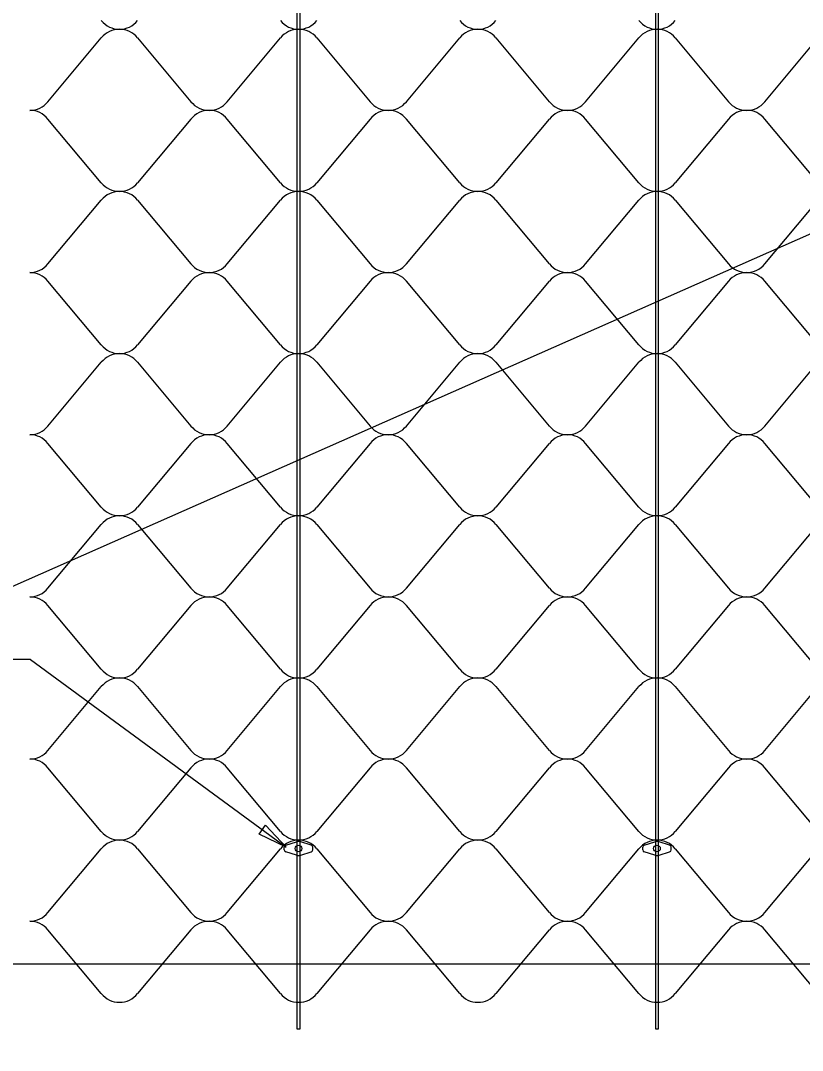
# Model space of a CAD drawing. Extents: x 638850 to 644908, y 297188 to 298900.
# Drawn here: x 641409.9 to 641508.9, y 297351.3 to 297481.6 of the extents above; entities that cross this region are included whole.
import ezdxf

# ---------------------------------------------------------------- set-up
doc = ezdxf.new("R2010")
doc.units = 0
for name, color, linetype in [('1', 7, 'Continuous'), ('4', 7, 'Continuous'), ('5', 7, 'Continuous'), ('6', 7, 'Continuous'), ('7', 7, 'Continuous')]:
    doc.layers.add(name, color=color, linetype=linetype)

msp = doc.modelspace()

# ---------------------------------------------------------------- linework, layer by layer
at = {"layer": '1'}
msp.add_line((644544.42, 298794.06), (640943.9, 297204.77), dxfattribs=at)
at = {"layer": '4'}
for points in [[(641444.93, 297354), (641444.93, 297567.51), (641445.25, 297567.51), (641445.25, 297354)], [(641490.29, 297354), (641490.29, 297567.51), (641490.61, 297567.51), (641490.61, 297354)]]:
    msp.add_lwpolyline(points, close=True, dxfattribs=at)
at = {"layer": '5'}
for p, q in [((641413.37, 297471.34), (641420.12, 297479.4)), ((641424.71, 297479.4), (641431.46, 297471.34)), ((641436.05, 297471.34), (641442.8, 297479.4)), ((641447.39, 297479.4), (641454.14, 297471.34)), ((641458.73, 297471.34), (641465.48, 297479.4)), ((641470.07, 297479.4), (641476.82, 297471.34)), ((641481.41, 297471.34), (641488.16, 297479.4)), ((641492.75, 297479.4), (641499.5, 297471.34)), ((641504.09, 297471.34), (641510.84, 297479.4)), ((641420.12, 297461.08), (641413.37, 297469.14)), ((641431.46, 297469.14), (641424.71, 297461.08)), ((641442.8, 297461.08), (641436.05, 297469.14)), ((641454.14, 297469.14), (641447.39, 297461.08)), ((641465.48, 297461.08), (641458.73, 297469.14)), ((641476.82, 297469.14), (641470.07, 297461.08)), ((641488.16, 297461.08), (641481.41, 297469.14)), ((641499.5, 297469.14), (641492.75, 297461.08)), ((641510.84, 297461.08), (641504.09, 297469.14)), ((641413.37, 297450.82), (641420.12, 297458.88)), ((641424.71, 297458.88), (641431.46, 297450.82)), ((641436.05, 297450.82), (641442.8, 297458.88)), ((641447.39, 297458.88), (641454.14, 297450.82)), ((641458.73, 297450.82), (641465.48, 297458.88)), ((641470.07, 297458.88), (641476.82, 297450.82)), ((641481.41, 297450.82), (641488.16, 297458.88)), ((641492.75, 297458.88), (641499.5, 297450.82)), ((641504.09, 297450.82), (641510.84, 297458.88)), ((641420.12, 297440.56), (641413.37, 297448.62)), ((641431.46, 297448.62), (641424.71, 297440.56)), ((641442.8, 297440.56), (641436.05, 297448.62)), ((641454.14, 297448.62), (641447.39, 297440.56)), ((641465.48, 297440.56), (641458.73, 297448.62)), ((641476.82, 297448.62), (641470.07, 297440.56)), ((641488.16, 297440.56), (641481.41, 297448.62)), ((641499.5, 297448.62), (641492.75, 297440.56)), ((641510.84, 297440.56), (641504.09, 297448.62)), ((641413.37, 297430.3), (641420.12, 297438.36)), ((641424.71, 297438.36), (641431.46, 297430.3)), ((641436.05, 297430.3), (641442.8, 297438.36)), ((641447.39, 297438.36), (641454.14, 297430.3)), ((641458.73, 297430.3), (641465.48, 297438.36)), ((641470.07, 297438.36), (641476.82, 297430.3)), ((641481.41, 297430.3), (641488.16, 297438.36)), ((641492.75, 297438.36), (641499.5, 297430.3)), ((641504.09, 297430.3), (641510.84, 297438.36)), ((641420.12, 297420.04), (641413.37, 297428.1)), ((641431.46, 297428.1), (641424.71, 297420.04)), ((641442.8, 297420.04), (641436.05, 297428.1)), ((641454.14, 297428.1), (641447.39, 297420.04)), ((641465.48, 297420.04), (641458.73, 297428.1)), ((641476.82, 297428.1), (641470.07, 297420.04)), ((641488.16, 297420.04), (641481.41, 297428.1)), ((641499.5, 297428.1), (641492.75, 297420.04)), ((641510.84, 297420.04), (641504.09, 297428.1)), ((641413.37, 297409.78), (641420.12, 297417.84)), ((641424.71, 297417.84), (641431.46, 297409.78)), ((641436.05, 297409.78), (641442.8, 297417.84)), ((641447.39, 297417.84), (641454.14, 297409.78)), ((641458.73, 297409.78), (641465.48, 297417.84)), ((641470.07, 297417.84), (641476.82, 297409.78)), ((641481.41, 297409.78), (641488.16, 297417.84)), ((641492.75, 297417.84), (641499.5, 297409.78)), ((641504.09, 297409.78), (641510.84, 297417.84)), ((641420.12, 297399.52), (641413.37, 297407.58)), ((641431.46, 297407.58), (641424.71, 297399.52)), ((641442.8, 297399.52), (641436.05, 297407.58)), ((641454.14, 297407.58), (641447.39, 297399.52)), ((641465.48, 297399.52), (641458.73, 297407.58)), ((641476.82, 297407.58), (641470.07, 297399.52)), ((641488.16, 297399.52), (641481.41, 297407.58)), ((641499.5, 297407.58), (641492.75, 297399.52)), ((641510.84, 297399.52), (641504.09, 297407.58)), ((641413.37, 297389.26), (641420.12, 297397.32)), ((641424.71, 297397.32), (641431.46, 297389.26)), ((641436.05, 297389.26), (641442.8, 297397.32)), ((641447.39, 297397.32), (641454.14, 297389.26)), ((641458.73, 297389.26), (641465.48, 297397.32)), ((641470.07, 297397.32), (641476.82, 297389.26)), ((641481.41, 297389.26), (641488.16, 297397.32)), ((641492.75, 297397.32), (641499.5, 297389.26)), ((641504.09, 297389.26), (641510.84, 297397.32)), ((641420.12, 297379), (641413.37, 297387.06)), ((641431.46, 297387.06), (641424.71, 297379)), ((641442.8, 297379), (641436.05, 297387.06)), ((641454.14, 297387.06), (641447.39, 297379)), ((641465.48, 297379), (641458.73, 297387.06)), ((641476.82, 297387.06), (641470.07, 297379)), ((641488.16, 297379), (641481.41, 297387.06)), ((641499.5, 297387.06), (641492.75, 297379)), ((641510.84, 297379), (641504.09, 297387.06)), ((641413.37, 297368.74), (641420.12, 297376.8)), ((641424.71, 297376.8), (641431.46, 297368.74)), ((641436.05, 297368.74), (641442.8, 297376.8)), ((641447.39, 297376.8), (641454.14, 297368.74)), ((641458.73, 297368.74), (641465.48, 297376.8)), ((641470.07, 297376.8), (641476.82, 297368.74)), ((641481.41, 297368.74), (641488.16, 297376.8)), ((641492.75, 297376.8), (641499.5, 297368.74)), ((641504.09, 297368.74), (641510.84, 297376.8)), ((641420.12, 297358.48), (641413.37, 297366.54)), ((641431.46, 297366.54), (641424.71, 297358.48)), ((641442.8, 297358.48), (641436.05, 297366.54)), ((641454.14, 297366.54), (641447.39, 297358.48)), ((641465.48, 297358.48), (641458.73, 297366.54)), ((641476.82, 297366.54), (641470.07, 297358.48)), ((641488.16, 297358.48), (641481.41, 297366.54)), ((641499.5, 297366.54), (641492.75, 297358.48)), ((641510.84, 297358.48), (641504.09, 297366.54))]:
    msp.add_line(p, q, dxfattribs=at)
for centre, start, end in [((641422.42, 297483.45), 218.9482, 270), ((641422.42, 297483.45), 270, 321.0518), ((641445.1, 297483.45), 218.9482, 270), ((641445.1, 297483.45), 270, 321.0518), ((641467.78, 297483.45), 218.9482, 270), ((641467.78, 297483.45), 270, 321.0518), ((641490.46, 297483.45), 218.9482, 270), ((641490.46, 297483.45), 270, 321.0518), ((641422.42, 297477.55), 90, 141.0518), ((641422.42, 297477.55), 38.9482, 90), ((641445.1, 297477.55), 90, 141.0518), ((641445.1, 297477.55), 38.9482, 90), ((641467.78, 297477.55), 90, 141.0518), ((641467.78, 297477.55), 38.9482, 90), ((641490.46, 297477.55), 90, 141.0518), ((641490.46, 297477.55), 38.9482, 90), ((641411.08, 297473.19), 270, 321.0518), ((641433.76, 297473.19), 218.9482, 270), ((641433.76, 297473.19), 270, 321.0518), ((641456.44, 297473.19), 218.9482, 270), ((641456.44, 297473.19), 270, 321.0518), ((641479.12, 297473.19), 218.9482, 270), ((641479.12, 297473.19), 270, 321.0518), ((641501.8, 297473.19), 218.9482, 270), ((641501.8, 297473.19), 270, 321.0518), ((641411.08, 297467.29), 38.9482, 90), ((641433.76, 297467.29), 90, 141.0518), ((641433.76, 297467.29), 38.9482, 90), ((641456.44, 297467.29), 90, 141.0518), ((641456.44, 297467.29), 38.9482, 90), ((641479.12, 297467.29), 90, 141.0518), ((641479.12, 297467.29), 38.9482, 90), ((641501.8, 297467.29), 90, 141.0518), ((641501.8, 297467.29), 38.9482, 90), ((641422.42, 297462.93), 218.9482, 270), ((641422.42, 297462.93), 270, 321.0518), ((641445.1, 297462.93), 218.9482, 270), ((641445.1, 297462.93), 270, 321.0518), ((641467.78, 297462.93), 218.9482, 270), ((641467.78, 297462.93), 270, 321.0518), ((641490.46, 297462.93), 218.9482, 270), ((641490.46, 297462.93), 270, 321.0518), ((641422.42, 297457.03), 90, 141.0518), ((641422.42, 297457.03), 38.9482, 90), ((641445.1, 297457.03), 90, 141.0518), ((641445.1, 297457.03), 38.9482, 90), ((641467.78, 297457.03), 90, 141.0518), ((641467.78, 297457.03), 38.9482, 90), ((641490.46, 297457.03), 90, 141.0518), ((641490.46, 297457.03), 38.9482, 90), ((641411.08, 297452.67), 270, 321.0518), ((641433.76, 297452.67), 218.9482, 270), ((641433.76, 297452.67), 270, 321.0518), ((641456.44, 297452.67), 218.9482, 270), ((641456.44, 297452.67), 270, 321.0518), ((641479.12, 297452.67), 218.9482, 270), ((641479.12, 297452.67), 270, 321.0518), ((641501.8, 297452.67), 218.9482, 270), ((641501.8, 297452.67), 270, 321.0518), ((641411.08, 297446.77), 38.9482, 90), ((641433.76, 297446.77), 90, 141.0518), ((641433.76, 297446.77), 38.9482, 90), ((641456.44, 297446.77), 90, 141.0518), ((641456.44, 297446.77), 38.9482, 90), ((641479.12, 297446.77), 90, 141.0518), ((641479.12, 297446.77), 38.9482, 90), ((641501.8, 297446.77), 90, 141.0518), ((641501.8, 297446.77), 38.9482, 90), ((641422.42, 297442.41), 218.9482, 270), ((641422.42, 297442.41), 270, 321.0518), ((641445.1, 297442.41), 218.9482, 270), ((641445.1, 297442.41), 270, 321.0518), ((641467.78, 297442.41), 218.9482, 270), ((641467.78, 297442.41), 270, 321.0518), ((641490.46, 297442.41), 218.9482, 270), ((641490.46, 297442.41), 270, 321.0518), ((641422.42, 297436.51), 90, 141.0518), ((641422.42, 297436.51), 38.9482, 90), ((641445.1, 297436.51), 90, 141.0518), ((641445.1, 297436.51), 38.9482, 90), ((641467.78, 297436.51), 90, 141.0518), ((641467.78, 297436.51), 38.9482, 90), ((641490.46, 297436.51), 90, 141.0518), ((641490.46, 297436.51), 38.9482, 90), ((641411.08, 297432.15), 270, 321.0518), ((641433.76, 297432.15), 218.9482, 270), ((641433.76, 297432.15), 270, 321.0518), ((641456.44, 297432.15), 218.9482, 270), ((641456.44, 297432.15), 270, 321.0518), ((641479.12, 297432.15), 218.9482, 270), ((641479.12, 297432.15), 270, 321.0518), ((641501.8, 297432.15), 218.9482, 270), ((641501.8, 297432.15), 270, 321.0518), ((641411.08, 297426.25), 38.9482, 90), ((641433.76, 297426.25), 90, 141.0518), ((641433.76, 297426.25), 38.9482, 90), ((641456.44, 297426.25), 90, 141.0518), ((641456.44, 297426.25), 38.9482, 90), ((641479.12, 297426.25), 90, 141.0518), ((641479.12, 297426.25), 38.9482, 90), ((641501.8, 297426.25), 90, 141.0518), ((641501.8, 297426.25), 38.9482, 90), ((641422.42, 297421.89), 218.9482, 270), ((641422.42, 297421.89), 270, 321.0518), ((641445.1, 297421.89), 218.9482, 270), ((641445.1, 297421.89), 270, 321.0518), ((641467.78, 297421.89), 218.9482, 270), ((641467.78, 297421.89), 270, 321.0518), ((641490.46, 297421.89), 218.9482, 270), ((641490.46, 297421.89), 270, 321.0518), ((641422.42, 297415.99), 90, 141.0518), ((641422.42, 297415.99), 38.9482, 90), ((641445.1, 297415.99), 90, 141.0518), ((641445.1, 297415.99), 38.9482, 90), ((641467.78, 297415.99), 90, 141.0518), ((641467.78, 297415.99), 38.9482, 90), ((641490.46, 297415.99), 90, 141.0518), ((641490.46, 297415.99), 38.9482, 90), ((641411.08, 297411.63), 270, 321.0518), ((641411.08, 297405.73), 38.9482, 90), ((641433.76, 297411.63), 218.9482, 270), ((641433.76, 297405.73), 90, 141.0518), ((641433.76, 297411.63), 270, 321.0518), ((641433.76, 297405.73), 38.9482, 90), ((641456.44, 297411.63), 218.9482, 270), ((641456.44, 297405.73), 90, 141.0518), ((641456.44, 297411.63), 270, 321.0518), ((641456.44, 297405.73), 38.9482, 90), ((641479.12, 297411.63), 218.9482, 270), ((641479.12, 297405.73), 90, 141.0518), ((641479.12, 297411.63), 270, 321.0518), ((641479.12, 297405.73), 38.9482, 90), ((641501.8, 297411.63), 218.9482, 270), ((641501.8, 297405.73), 90, 141.0518), ((641501.8, 297411.63), 270, 321.0518), ((641501.8, 297405.73), 38.9482, 90), ((641422.42, 297401.37), 218.9482, 270), ((641422.42, 297401.37), 270, 321.0518), ((641445.1, 297401.37), 218.9482, 270), ((641445.1, 297401.37), 270, 321.0518), ((641467.78, 297401.37), 218.9482, 270), ((641467.78, 297401.37), 270, 321.0518), ((641490.46, 297401.37), 218.9482, 270), ((641490.46, 297401.37), 270, 321.0518), ((641422.42, 297395.47), 90, 141.0518), ((641422.42, 297395.47), 38.9482, 90), ((641445.1, 297395.47), 90, 141.0518), ((641445.1, 297395.47), 38.9482, 90), ((641467.78, 297395.47), 90, 141.0518), ((641467.78, 297395.47), 38.9482, 90), ((641490.46, 297395.47), 90, 141.0518), ((641490.46, 297395.47), 38.9482, 90), ((641411.08, 297391.11), 270, 321.0518), ((641433.76, 297391.11), 218.9482, 270), ((641433.76, 297391.11), 270, 321.0518), ((641456.44, 297391.11), 218.9482, 270), ((641456.44, 297391.11), 270, 321.0518), ((641479.12, 297391.11), 218.9482, 270), ((641479.12, 297391.11), 270, 321.0518), ((641501.8, 297391.11), 218.9482, 270), ((641501.8, 297391.11), 270, 321.0518), ((641411.08, 297385.21), 38.9482, 90), ((641433.76, 297385.21), 90, 141.0518), ((641433.76, 297385.21), 38.9482, 90), ((641456.44, 297385.21), 90, 141.0518), ((641456.44, 297385.21), 38.9482, 90), ((641479.12, 297385.21), 90, 141.0518), ((641479.12, 297385.21), 38.9482, 90), ((641501.8, 297385.21), 90, 141.0518), ((641501.8, 297385.21), 38.9482, 90), ((641422.42, 297380.85), 218.9482, 270), ((641422.42, 297380.85), 270, 321.0518), ((641445.1, 297380.85), 218.9482, 270), ((641445.1, 297380.85), 270, 321.0518), ((641467.78, 297380.85), 218.9482, 270), ((641467.78, 297380.85), 270, 321.0518), ((641490.46, 297380.85), 218.9482, 270), ((641490.46, 297380.85), 270, 321.0518), ((641422.42, 297374.95), 90, 141.0518), ((641422.42, 297374.95), 38.9482, 90), ((641445.1, 297374.95), 90, 141.0518), ((641445.1, 297374.95), 38.9482, 90), ((641467.78, 297374.95), 90, 141.0518), ((641467.78, 297374.95), 38.9482, 90), ((641490.46, 297374.95), 90, 141.0518), ((641490.46, 297374.95), 38.9482, 90), ((641411.08, 297370.59), 270, 321.0518), ((641433.76, 297370.59), 218.9482, 270), ((641433.76, 297370.59), 270, 321.0518), ((641456.44, 297370.59), 218.9482, 270), ((641456.44, 297370.59), 270, 321.0518), ((641479.12, 297370.59), 218.9482, 270), ((641479.12, 297370.59), 270, 321.0518), ((641501.8, 297370.59), 218.9482, 270), ((641501.8, 297370.59), 270, 321.0518), ((641411.08, 297364.69), 38.9482, 90), ((641433.76, 297364.69), 90, 141.0518), ((641433.76, 297364.69), 38.9482, 90), ((641456.44, 297364.69), 90, 141.0518), ((641456.44, 297364.69), 38.9482, 90), ((641479.12, 297364.69), 90, 141.0518), ((641479.12, 297364.69), 38.9482, 90), ((641501.8, 297364.69), 90, 141.0518), ((641501.8, 297364.69), 38.9482, 90), ((641422.42, 297360.33), 218.9482, 270), ((641422.42, 297360.33), 270, 321.0518), ((641445.1, 297360.33), 218.9482, 270), ((641445.1, 297360.33), 270, 321.0518), ((641467.78, 297360.33), 218.9482, 270), ((641467.78, 297360.33), 270, 321.0518), ((641490.46, 297360.33), 218.9482, 270), ((641490.46, 297360.33), 270, 321.0518)]:
    msp.add_arc(centre, 2.95, start, end, dxfattribs=at)
at = {"layer": '6'}
for p, q in [((641411.15, 297400.74), (641398.01, 297400.74)), ((641411.15, 297400.74), (641443.51, 297377.03)), ((641404.41, 297362.23), (641598.33, 297362.23))]:
    msp.add_line(p, q, dxfattribs=at)
msp.add_lwpolyline([(641440.92, 297379.79), (641443.51, 297377.03), (641440.1, 297378.66)], close=True, dxfattribs=at)
at = {"layer": '7'}
for p, q in [((641443.47, 297377.27), (641444.81, 297377.69)), ((641443.47, 297377.27), (641444.81, 297377.69)), ((641446.69, 297377.27), (641445.36, 297377.69)), ((641446.69, 297377.27), (641445.36, 297377.69)), ((641488.83, 297377.27), (641490.17, 297377.69)), ((641488.83, 297377.27), (641490.17, 297377.69)), ((641492.05, 297377.27), (641490.72, 297377.69)), ((641492.05, 297377.27), (641490.72, 297377.69)), ((641443.28, 297376.67), (641443.28, 297377)), ((641443.28, 297376.67), (641443.28, 297377)), ((641444.81, 297375.98), (641443.47, 297376.4)), ((641444.81, 297375.98), (641443.47, 297376.4)), ((641445.36, 297375.98), (641446.69, 297376.4)), ((641445.36, 297375.98), (641446.69, 297376.4)), ((641446.88, 297376.67), (641446.88, 297377)), ((641446.88, 297376.67), (641446.88, 297377)), ((641488.64, 297376.67), (641488.64, 297377)), ((641488.64, 297376.67), (641488.64, 297377)), ((641490.17, 297375.98), (641488.83, 297376.4)), ((641490.17, 297375.98), (641488.83, 297376.4)), ((641490.72, 297375.98), (641492.05, 297376.4)), ((641490.72, 297375.98), (641492.05, 297376.4)), ((641492.24, 297376.67), (641492.24, 297377)), ((641492.24, 297376.67), (641492.24, 297377))]:
    msp.add_line(p, q, dxfattribs=at)
for centre in [(641445.08, 297376.84), (641445.08, 297376.84), (641490.44, 297376.84), (641490.44, 297376.84)]:
    msp.add_circle(centre, 0.428, dxfattribs=at)
for centre, radius, start, end in [((641443.56, 297377), 0.276, 107.7019, 180), ((641443.56, 297377), 0.276, 107.7019, 180), ((641445.08, 297376.84), 0.9, 72.2974, 107.7022), ((641445.08, 297376.84), 0.9, 72.2974, 107.7022), ((641446.6, 297377), 0.276, 359.9999, 72.298), ((641446.6, 297377), 0.276, 359.9999, 72.298), ((641488.92, 297377), 0.276, 107.7019, 180), ((641488.92, 297377), 0.276, 107.7019, 180), ((641490.44, 297376.84), 0.9, 72.2974, 107.7022), ((641490.44, 297376.84), 0.9, 72.2974, 107.7022), ((641491.96, 297377), 0.276, 359.9999, 72.298), ((641491.96, 297377), 0.276, 359.9999, 72.298), ((641443.56, 297376.67), 0.276, 180, 252.2979), ((641443.56, 297376.67), 0.276, 180, 252.2979), ((641445.08, 297376.84), 0.9, 252.2975, 287.7021), ((641445.08, 297376.84), 0.9, 252.2975, 287.7021), ((641446.6, 297376.67), 0.276, 287.702, 360), ((641446.6, 297376.67), 0.276, 287.702, 360), ((641488.92, 297376.67), 0.276, 180, 252.2979), ((641488.92, 297376.67), 0.276, 180, 252.2979), ((641490.44, 297376.84), 0.9, 252.2975, 287.7021), ((641490.44, 297376.84), 0.9, 252.2975, 287.7021), ((641491.96, 297376.67), 0.276, 287.702, 360), ((641491.96, 297376.67), 0.276, 287.702, 360)]:
    msp.add_arc(centre, radius, start, end, dxfattribs=at)

doc.saveas('drawing.dxf')
